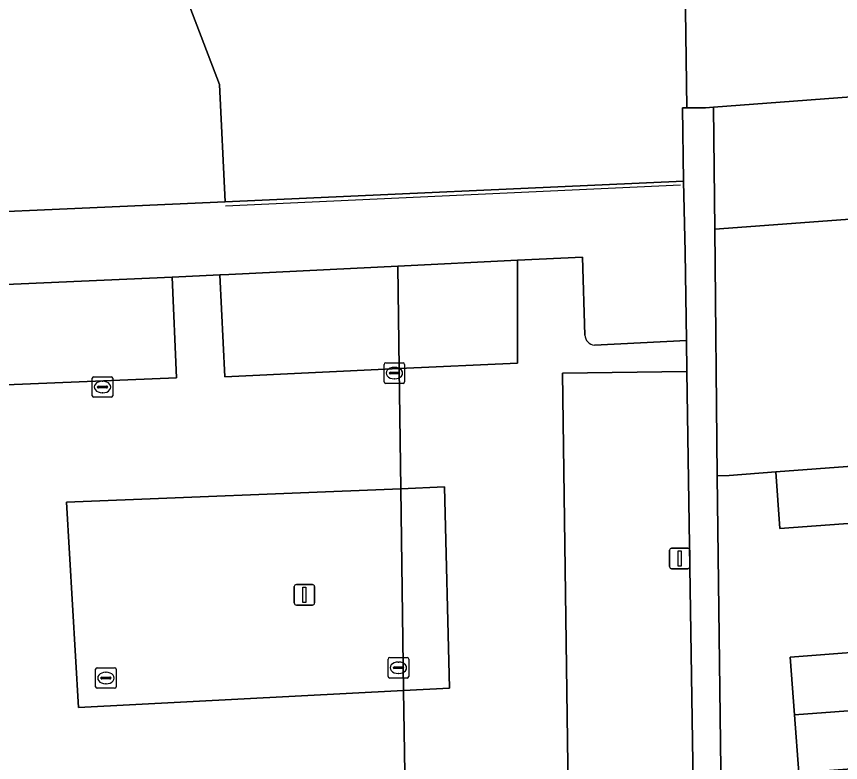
# Model space of a CAD drawing. Extents: x 161087 to 161926, y 382572 to 383873.
# Drawn here: x 161621.07 to 161661.33, y 383527.28 to 383563.72 of the extents above; entities that cross this region are included whole.
import ezdxf

# ---------------------------------------------------------------- set-up
doc = ezdxf.new("R2010")
doc.units = 0
for name, color, linetype in [('IMGEO_Erf', 7, 'Continuous'), ('IMGEO_Groenvoorziening', 7, 'Continuous'), ('IMGEO_Hek', 7, 'Continuous'), ('IMGEO_Kolk', 7, 'Continuous'), ('IMGEO_Lichtmast', 7, 'Continuous'), ('IMGEO_Muur', 7, 'Continuous'), ('IMGEO_Pand', 7, 'Continuous'), ('IMGEO_Parkeervlak_gesloten', 7, 'Continuous'), ('IMGEO_Parkeervlak_open', 7, 'Continuous'), ('IMGEO_Rijbaan_lokaal_gesloten', 7, 'Continuous'), ('IMGEO_Rijbaan_lokaal_open', 7, 'Continuous'), ('IMGEO_Voetpad_open', 7, 'Continuous')]:
    doc.layers.add(name, color=color, linetype=linetype)

msp = doc.modelspace()

# ---------------------------------------------------------------- linework, layer by layer
at = {"layer": 'IMGEO_Erf'}
msp.add_lwpolyline([(161625.642, 383574.425), (161630.99, 383560.391), (161631.269, 383554.667), (161653.653, 383555.68), (161653.613, 383559.247), (161653.829, 383559.246), (161653.747, 383565.244)], dxfattribs=at)
msp.add_lwpolyline([(161664.15, 383535.98), (161663.915, 383539.122), (161658.372, 383538.708), (161658.166, 383541.47), (161655.887, 383541.3), (161655.296, 383541.276), (161655.53, 383523.035), (161665.106, 383523.935), (161664.863, 383527.199), (161659.287, 383526.783), (161659.076, 383529.608), (161658.865, 383532.428), (161664.384, 383532.84)], close=True, dxfattribs=at)
at = {"layer": 'IMGEO_Groenvoorziening'}
for points in [[(161653.653, 383555.68), (161631.269, 383554.667), (161611.408, 383553.777), (161611.569, 383550.243), (161614.391, 383550.364), (161617.972, 383550.518), (161628.685, 383550.977), (161631.013, 383551.091), (161631.442, 383551.112), (161639.7, 383551.518), (161645.548, 383551.806), (161648.731, 383551.962), (161648.844, 383548.156)], [(161649.311, 383547.663), (161653.797, 383547.893), (161653.732, 383552.208), (161653.653, 383555.68)]]:
    msp.add_lwpolyline(points, dxfattribs=at)
msp.add_arc((161649.35, 383548.168), 0.506, 181.3212, 265.576, dxfattribs=at)
at = {"layer": 'IMGEO_Hek'}
msp.add_lwpolyline([(161653.732, 383552.208), (161653.82, 383546.378), (161654.174, 383523.032)], dxfattribs=at)
at = {"layer": 'IMGEO_Kolk'}
for p, q in [((161639.035, 383545.872), (161639.035, 383546.724)), ((161639.11, 383546.798), (161639.962, 383546.798)), ((161640.036, 383546.724), (161640.036, 383545.872)), ((161639.337, 383546.341), (161639.735, 383546.341)), ((161639.523, 383546.578), (161639.548, 383546.578)), ((161624.775, 383545.192), (161624.775, 383546.044)), ((161624.85, 383546.118), (161625.702, 383546.118)), ((161625.776, 383546.044), (161625.776, 383545.192)), ((161639.294, 383546.292), (161639.294, 383546.304)), ((161639.732, 383546.255), (161639.334, 383546.255)), ((161639.546, 383546.018), (161639.521, 383546.018)), ((161639.778, 383546.304), (161639.778, 383546.292)), ((161625.034, 383545.612), (161625.034, 383545.624)), ((161625.472, 383545.575), (161625.074, 383545.575)), ((161625.077, 383545.661), (161625.475, 383545.661)), ((161625.263, 383545.898), (161625.288, 383545.898)), ((161625.518, 383545.624), (161625.518, 383545.612)), ((161639.962, 383545.798), (161639.11, 383545.798)), ((161625.702, 383545.118), (161624.85, 383545.118)), ((161625.286, 383545.338), (161625.261, 383545.338)), ((161639.232, 383531.48), (161639.232, 383532.332)), ((161639.307, 383532.406), (161640.159, 383532.406)), ((161640.233, 383532.332), (161640.233, 383531.48)), ((161624.941, 383530.98), (161624.941, 383531.832)), ((161625.016, 383531.906), (161625.868, 383531.906)), ((161625.942, 383531.832), (161625.942, 383530.98)), ((161639.491, 383531.9), (161639.491, 383531.912)), ((161639.929, 383531.863), (161639.531, 383531.863)), ((161639.534, 383531.949), (161639.932, 383531.949)), ((161639.72, 383532.186), (161639.745, 383532.186)), ((161639.975, 383531.912), (161639.975, 383531.9)), ((161625.243, 383531.449), (161625.641, 383531.449)), ((161625.429, 383531.686), (161625.454, 383531.686)), ((161639.743, 383531.626), (161639.718, 383531.626)), ((161625.2, 383531.4), (161625.2, 383531.412)), ((161625.638, 383531.363), (161625.24, 383531.363)), ((161625.452, 383531.126), (161625.427, 383531.126)), ((161625.684, 383531.412), (161625.684, 383531.4)), ((161640.159, 383531.406), (161639.307, 383531.406)), ((161625.868, 383530.906), (161625.016, 383530.906))]:
    msp.add_line(p, q, dxfattribs=at)
for points in [[(161639.035, 383545.872), (161639.035, 383546.724)], [(161639.11, 383546.798), (161639.962, 383546.798)], [(161640.036, 383546.724), (161640.036, 383545.872)], [(161624.775, 383545.192), (161624.775, 383546.044)], [(161624.85, 383546.118), (161625.702, 383546.118)], [(161625.776, 383546.044), (161625.776, 383545.192)], [(161639.962, 383545.798), (161639.11, 383545.798)], [(161625.702, 383545.118), (161624.85, 383545.118)], [(161639.232, 383531.48), (161639.232, 383532.332)], [(161639.307, 383532.406), (161640.159, 383532.406)], [(161640.233, 383532.332), (161640.233, 383531.48)], [(161624.941, 383530.98), (161624.941, 383531.832)], [(161625.016, 383531.906), (161625.868, 383531.906)], [(161625.942, 383531.832), (161625.942, 383530.98)], [(161640.159, 383531.406), (161639.307, 383531.406)], [(161625.868, 383530.906), (161625.016, 383530.906)]]:
    msp.add_lwpolyline(points, dxfattribs=at)
for centre, radius, start, end in [((161639.112, 383546.722), 0.0765, 91.552, 178.448), ((161639.112, 383546.722), 0.0765, 91.552, 178.448), ((161639.96, 383546.722), 0.0765, 1.552, 88.448), ((161639.96, 383546.722), 0.0765, 1.552, 88.448), ((161639.334, 383546.301), 0.0403, 85.8775, 175.7526), ((161639.739, 383546.303), 0.0386, 1.7309, 96.639), ((161624.852, 383546.042), 0.0765, 91.552, 178.448), ((161624.852, 383546.042), 0.0765, 91.552, 178.448), ((161625.7, 383546.042), 0.0765, 1.552, 88.448), ((161625.7, 383546.042), 0.0765, 1.552, 88.448), ((161639.331, 383546.291), 0.0366, 178.938, 274.7102), ((161639.735, 383546.298), 0.043, 264.8664, 352.4533), ((161625.074, 383545.621), 0.0403, 85.8775, 175.7526), ((161625.071, 383545.611), 0.0366, 178.938, 274.7102), ((161625.475, 383545.618), 0.043, 264.8664, 352.4533), ((161625.479, 383545.623), 0.0386, 1.7309, 96.639), ((161639.112, 383545.874), 0.0765, 181.552, 268.448), ((161639.112, 383545.874), 0.0765, 181.552, 268.448), ((161639.96, 383545.874), 0.0765, 271.552, 358.448), ((161639.96, 383545.874), 0.0765, 271.552, 358.448), ((161624.852, 383545.194), 0.0765, 181.552, 268.448), ((161624.852, 383545.194), 0.0765, 181.552, 268.448), ((161625.7, 383545.194), 0.0765, 271.552, 358.448), ((161625.7, 383545.194), 0.0765, 271.552, 358.448), ((161639.309, 383532.33), 0.0765, 91.552, 178.448), ((161639.309, 383532.33), 0.0765, 91.552, 178.448), ((161640.157, 383532.33), 0.0765, 1.552, 88.448), ((161640.157, 383532.33), 0.0765, 1.552, 88.448), ((161625.018, 383531.83), 0.0765, 91.552, 178.448), ((161625.018, 383531.83), 0.0765, 91.552, 178.448), ((161625.866, 383531.83), 0.0765, 1.552, 88.448), ((161625.866, 383531.83), 0.0765, 1.552, 88.448), ((161639.531, 383531.909), 0.0403, 85.8775, 175.7526), ((161639.528, 383531.899), 0.0366, 178.938, 274.7102), ((161639.932, 383531.906), 0.043, 264.8664, 352.4533), ((161639.936, 383531.911), 0.0386, 1.7309, 96.639), ((161625.24, 383531.409), 0.0403, 85.8775, 175.7526), ((161625.645, 383531.411), 0.0386, 1.7309, 96.639), ((161639.309, 383531.482), 0.0765, 181.552, 268.448), ((161639.309, 383531.482), 0.0765, 181.552, 268.448), ((161640.157, 383531.482), 0.0765, 271.552, 358.448), ((161640.157, 383531.482), 0.0765, 271.552, 358.448), ((161625.237, 383531.399), 0.0366, 178.938, 274.7102), ((161625.641, 383531.406), 0.043, 264.8664, 352.4533), ((161625.018, 383530.982), 0.0765, 181.552, 268.448), ((161625.018, 383530.982), 0.0765, 181.552, 268.448), ((161625.866, 383530.982), 0.0765, 271.552, 358.448), ((161625.866, 383530.982), 0.0765, 271.552, 358.448)]:
    msp.add_arc(centre, radius, start, end, dxfattribs=at)
for centre, major_axis, ratio, start_param, end_param in [((161639.522, 383546.298), (-0.387, 0.002), 0.722429, 4.712389, 7.853982), ((161639.547, 383546.298), (-0.39, 0.002), 0.717154, 1.570796, 4.712389), ((161625.262, 383545.618), (-0.387, 0.002), 0.722429, 4.712389, 7.853982), ((161625.287, 383545.618), (-0.39, 0.002), 0.717154, 1.570796, 4.712389), ((161639.719, 383531.906), (-0.387, 0.002), 0.722429, 4.712389, 7.853982), ((161639.744, 383531.906), (-0.39, 0.002), 0.717154, 1.570796, 4.712389), ((161625.428, 383531.406), (-0.387, 0.002), 0.722429, 4.712389, 7.853982), ((161625.453, 383531.406), (-0.39, 0.002), 0.717154, 1.570796, 4.712389)]:
    msp.add_ellipse(centre, major_axis=major_axis, ratio=ratio, start_param=start_param, end_param=end_param, dxfattribs=at)
at = {"layer": 'IMGEO_Lichtmast'}
for p, q in [((161652.977, 383536.846), (161652.977, 383537.646)), ((161652.977, 383537.646), (161652.977, 383536.846)), ((161653.077, 383537.746), (161653.867, 383537.746)), ((161653.867, 383537.746), (161653.077, 383537.746)), ((161653.967, 383537.646), (161653.967, 383536.846)), ((161653.967, 383536.846), (161653.967, 383537.646)), ((161653.867, 383536.746), (161653.077, 383536.746)), ((161653.077, 383536.746), (161653.867, 383536.746)), ((161634.646, 383535.072), (161634.646, 383535.872)), ((161634.646, 383535.872), (161634.646, 383535.072)), ((161634.746, 383535.972), (161635.536, 383535.972)), ((161635.536, 383535.972), (161634.746, 383535.972)), ((161635.636, 383535.872), (161635.636, 383535.072)), ((161635.636, 383535.072), (161635.636, 383535.872)), ((161635.536, 383534.972), (161634.746, 383534.972)), ((161634.746, 383534.972), (161635.536, 383534.972))]:
    msp.add_line(p, q, dxfattribs=at)
for points in [[(161653.397, 383537.621), (161653.547, 383537.621), (161653.547, 383536.871), (161653.397, 383536.871), (161653.397, 383537.621)], [(161635.066, 383535.847), (161635.216, 383535.847), (161635.216, 383535.097), (161635.066, 383535.097), (161635.066, 383535.847)]]:
    msp.add_lwpolyline(points, dxfattribs=at)
for centre, start, end in [((161653.077, 383537.646), 90, 180), ((161653.077, 383537.646), 90, 180), ((161653.867, 383537.646), 0, 90), ((161653.867, 383537.646), 360, 90), ((161653.077, 383536.846), 180, 270), ((161653.077, 383536.846), 180, 270), ((161653.867, 383536.846), 270, 0), ((161653.867, 383536.846), 270, 0), ((161634.746, 383535.872), 90, 180), ((161634.746, 383535.872), 90, 180), ((161635.536, 383535.872), 0, 90), ((161635.536, 383535.872), 360, 90), ((161634.746, 383535.072), 180, 270), ((161634.746, 383535.072), 180, 270), ((161635.536, 383535.072), 270, 0), ((161635.536, 383535.072), 270, 0)]:
    msp.add_arc(centre, 0.1, start, end, dxfattribs=at)
at = {"layer": 'IMGEO_Muur'}
msp.add_lwpolyline([(161631.279, 383554.469), (161653.508, 383555.491)], dxfattribs=at)
at = {"layer": 'IMGEO_Pand'}
for points in [[(161625.642, 383574.425), (161619.995, 383588.781), (161619.14, 383588.456), (161619.091, 383588.583), (161617.823, 383588.093), (161617.881, 383587.942), (161616.943, 383587.579), (161608.428, 383584.288), (161607.751, 383584.026), (161607.657, 383584.268), (161606.579, 383583.851), (161606.681, 383583.588), (161606.124, 383583.372), (161606.392, 383582.679), (161610.571, 383573.013), (161610.935, 383564.124), (161611.408, 383553.777), (161631.269, 383554.667), (161630.99, 383560.391)], [(161672.788, 383566.67), (161653.747, 383565.244), (161653.829, 383559.246), (161654.739, 383559.255), (161655.129, 383559.284), (161673.778, 383560.681), (161673.598, 383563.097), (161673.018, 383563.597)], [(161673.778, 383560.681), (161655.129, 383559.284), (161655.184, 383553.329), (161673.673, 383554.699), (161673.502, 383556.989), (161674.01, 383557.58)], [(161674.527, 383551.455), (161673.873, 383552.019), (161673.673, 383554.699), (161655.184, 383553.329), (161655.296, 383541.276), (161655.887, 383541.3), (161658.166, 383541.47), (161674.582, 383542.69), (161674.384, 383545.336), (161674.936, 383545.978)], [(161674.582, 383542.69), (161658.166, 383541.47), (161658.372, 383538.708), (161663.915, 383539.122), (161664.15, 383535.98), (161675.611, 383536.838), (161675.413, 383539.488), (161674.78, 383540.033)], [(161659.076, 383529.608), (161675.498, 383530.83), (161675.315, 383533.278), (161675.832, 383533.879), (161675.611, 383536.838), (161664.15, 383535.98), (161664.384, 383532.84), (161658.865, 383532.428)], [(161659.076, 383529.608), (161659.287, 383526.783), (161664.863, 383527.199), (161665.106, 383523.935), (161675.834, 383524.736), (161675.926, 383525.325), (161676.447, 383525.93), (161676.323, 383527.581), (161675.7, 383528.118), (161675.498, 383530.83)]]:
    msp.add_lwpolyline(points, close=True, dxfattribs=at)
at = {"layer": 'IMGEO_Parkeervlak_gesloten'}
for points in [[(161645.548, 383551.806), (161639.7, 383551.518), (161639.769, 383546.519), (161645.548, 383546.79)], [(161654.357, 383510.971), (161654.174, 383523.032), (161653.82, 383546.378), (161647.749, 383546.3), (161648.872, 383463.823), (161655.027, 383463.821), (161655.005, 383465.074), (161654.872, 383470.127), (161654.861, 383477.669)], [(161641.979, 383540.739), (161639.851, 383540.652), (161639.987, 383530.792), (161642.222, 383530.908)]]:
    msp.add_lwpolyline(points, close=True, dxfattribs=at)
at = {"layer": 'IMGEO_Parkeervlak_open'}
for points in [[(161639.7, 383551.518), (161631.442, 383551.112), (161631.013, 383551.091), (161631.257, 383546.121), (161639.769, 383546.519)], [(161628.685, 383550.977), (161617.972, 383550.518), (161618.181, 383545.628), (161628.893, 383546.071)], [(161639.851, 383540.652), (161623.522, 383539.987), (161624.105, 383529.962), (161639.987, 383530.792)]]:
    msp.add_lwpolyline(points, close=True, dxfattribs=at)
at = {"layer": 'IMGEO_Rijbaan_lokaal_gesloten'}
for points in [[(161648.844, 383548.156), (161648.731, 383551.962), (161645.548, 383551.806), (161645.548, 383546.79), (161639.769, 383546.519), (161639.851, 383540.652), (161641.979, 383540.739), (161642.222, 383530.908), (161639.987, 383530.792), (161640.071, 383524.755), (161642.253, 383524.85), (161642.436, 383514.82), (161640.21, 383514.724), (161640.294, 383508.691), (161642.512, 383508.771), (161642.721, 383498.731), (161640.432, 383498.718), (161640.541, 383490.884), (161640.548, 383489.929)], [(161653.82, 383546.378), (161653.797, 383547.893), (161649.311, 383547.663)], [(161648.872, 383463.823), (161647.749, 383546.3), (161653.82, 383546.378)]]:
    msp.add_lwpolyline(points, dxfattribs=at)
msp.add_arc((161649.35, 383548.168), 0.506, 181.3212, 265.576, dxfattribs=at)
at = {"layer": 'IMGEO_Rijbaan_lokaal_open'}
for points in [[(161639.769, 383546.519), (161631.257, 383546.121), (161631.013, 383551.091), (161628.685, 383550.977), (161628.893, 383546.071), (161618.181, 383545.628), (161617.972, 383550.518), (161614.391, 383550.364), (161611.569, 383550.243), (161611.728, 383546.342), (161611.773, 383545.256), (161611.874, 383542.822), (161617.313, 383543.086), (161619.324, 383505.222)], [(161625.34, 383502.185), (161625.157, 383508.145), (161640.294, 383508.691), (161640.21, 383514.724), (161624.8, 383514.054), (161624.365, 383524.073), (161640.071, 383524.755), (161639.987, 383530.792), (161624.105, 383529.962), (161623.522, 383539.987), (161639.851, 383540.652), (161639.769, 383546.519)]]:
    msp.add_lwpolyline(points, dxfattribs=at)
at = {"layer": 'IMGEO_Voetpad_open'}
msp.add_lwpolyline([(161665.106, 383523.935), (161655.53, 383523.035), (161655.296, 383541.276), (161655.184, 383553.329), (161655.129, 383559.284), (161654.739, 383559.255), (161653.829, 383559.246), (161653.613, 383559.247), (161653.653, 383555.68), (161653.732, 383552.208), (161653.797, 383547.893), (161653.82, 383546.378), (161654.174, 383523.032), (161654.357, 383510.971), (161654.861, 383477.669)], dxfattribs=at)

doc.saveas('drawing.dxf')
